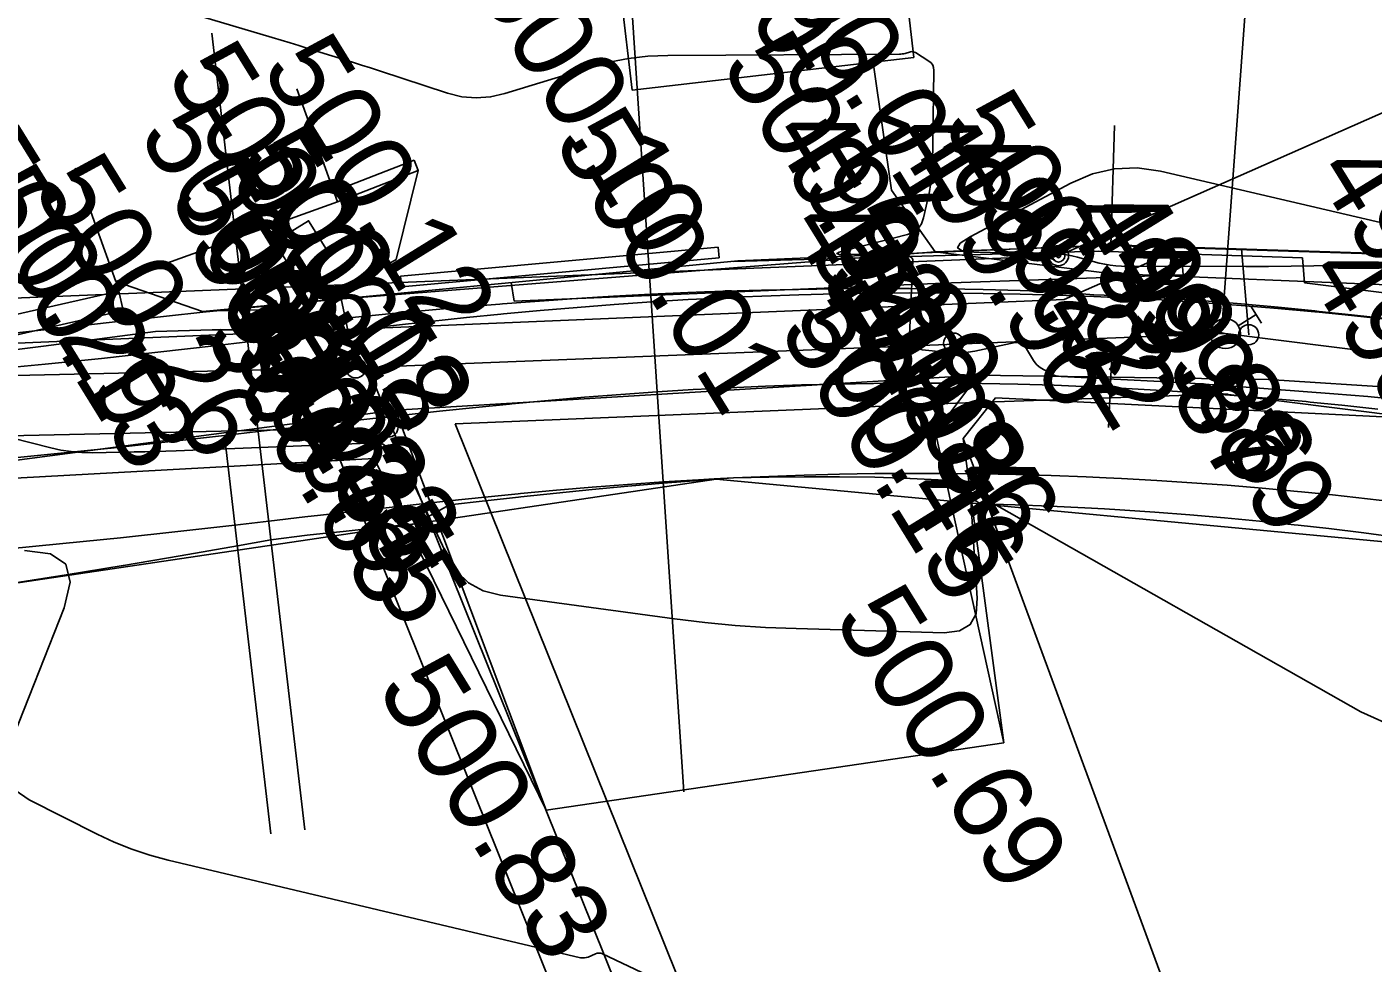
# Model space of a CAD drawing. Extents: x -636600 to -628587, y -1090963 to -1085869.
# Drawn here: x -629585.31 to -629551.74, y -1086034.92 to -1086011.57 of the extents above; entities that cross this region are included whole.
import ezdxf

# ---------------------------------------------------------------- set-up
doc = ezdxf.new("R2010")
doc.units = 0
for name, color, linetype in [('01_OBVOD PÚ', 7, 'Continuous'), ('01_PARCELY_NÁVRH_PC', 7, 'Continuous'), ('07_ELEKTRO', 7, 'Continuous'), ('07_OCH_P A POPISY TI', 7, 'Continuous'), ('07_VODOVOD', 7, 'Continuous'), ('20', 7, 'Continuous'), ('23', 7, 'Continuous'), ('33', 7, 'Continuous'), ('34', 7, 'Continuous'), ('37', 7, 'Continuous'), ('40', 7, 'Continuous'), ('41', 7, 'Continuous'), ('42', 7, 'Continuous'), ('52', 7, 'Continuous'), ('60', 7, 'Continuous'), ('Ex_Major Contours', 7, 'Continuous'), ('Ex_Minor Contours', 7, 'Continuous'), ('HEKTOMETRY20', 7, 'Continuous'), ('HL_BODY', 7, 'Continuous'), ('koty_vše', 7, 'Continuous'), ('POLOMERY', 7, 'Continuous'), ('situace_osa', 7, 'Continuous'), ('situace_těleso', 7, 'Continuous'), ('situace_vozovka', 7, 'Continuous'), ('VRCHOLY', 7, 'Continuous')]:
    doc.layers.add(name, color=color, linetype=linetype)

msp = doc.modelspace()

# ---------------------------------------------------------------- linework, layer by layer
at = {"layer": '01_OBVOD PÚ'}
msp.add_lwpolyline([(-629533.703, -1085975.182), (-629533.294, -1085981.817), (-629532.34, -1085996.204), (-629533.248, -1086002.23), (-629533.911, -1086006.637), (-629535.756, -1086009.681), (-629540.156, -1086015.326), (-629542.145, -1086016.425), (-629544.766, -1086017.434), (-629558.267, -1086017.006), (-629567.574, -1086017.408), (-629580.917, -1086018.681), (-629582.731, -1086018.884), (-629590.844, -1086019.794), (-629610.394, -1086020.247)], dxfattribs=at)
at = {"layer": '01_PARCELY_NÁVRH_PC'}
for points in [[(-629374.979, -1085991.926), (-629422.843, -1085996.437), (-629453.759, -1086001.02), (-629458.253, -1086001.528), (-629464.382, -1086001.824), (-629476.172, -1086003.383), (-629483.975, -1086005.289), (-629497.507, -1086010.194), (-629505.374, -1086013.443), (-629522.762, -1086020.801), (-629530.738, -1086019.287), (-629533.855, -1086020.672), (-629544.766, -1086017.434), (-629558.267, -1086017.006), (-629567.574, -1086017.408), (-629580.917, -1086018.681), (-629582.731, -1086018.884), (-629590.844, -1086019.794), (-629610.394, -1086020.247)], [(-629607.881, -1086026.016), (-629588.058, -1086025.812), (-629568.117, -1086022.847), (-629548.792, -1086024.663), (-629529.408, -1086030.317), (-629519.006, -1086026.485), (-629515.465, -1086024.839), (-629491.068, -1086013.498), (-629474.481, -1086009.059), (-629460.61, -1086007.881), (-629418.39, -1086001.361), (-629366.645, -1085996.815)]]:
    msp.add_lwpolyline(points, dxfattribs=at)
at = {"layer": '07_ELEKTRO'}
msp.add_line((-629560.537, -1086017.104), (-629559.67, -1086017.379), dxfattribs=at)
at = {"layer": '07_OCH_P A POPISY TI'}
for p, q in [((-629553.495, -1086017.33), (-629556.515, -1086017.23)), ((-629556.47, -1086017.755), (-629556.515, -1086017.23)), ((-629553.442, -1086017.955), (-629553.495, -1086017.33))]:
    msp.add_line(p, q, dxfattribs=at)
for points in [[(-629727.873, -1085995.954), (-629708.919, -1086002.733), (-629676.98, -1086014.217), (-629659.507, -1086020.243), (-629627.422, -1086021.414), (-629606.541, -1086023.383), (-629591.069, -1086021.887), (-629577.808, -1086021.591)], [(-629460.931, -1086004.651), (-629481.253, -1086007.545), (-629492.295, -1086010.469), (-629520.843, -1086022.23), (-629525.775, -1086024.452), (-629555.605, -1086020.707)], [(-629567.682, -1086017.418), (-629558.594, -1086017.161), (-629556.831, -1086017.219)], [(-629556.831, -1086017.219), (-629559.439, -1086018.37)], [(-629573.153, -1086018.41), (-629562.252, -1086017.957), (-629556.47, -1086017.755)], [(-629573.153, -1086018.41), (-629573.227, -1086017.947)], [(-629523.036, -1086019.927), (-629526.239, -1086021.371), (-629553.442, -1086017.955)], [(-629559.439, -1086018.37), (-629590.345, -1086019.657)], [(-629578.951, -1086018.616), (-629578.976, -1086018.496)], [(-629580.632, -1086018.654), (-629578.951, -1086018.616)], [(-629574.622, -1086021.473), (-629562.138, -1086020.955), (-629555.366, -1086020.718)], [(-629539.712, -1086095.12), (-629547.84, -1086088.049), (-629574.622, -1086021.473)], [(-629541.681, -1086097.384), (-629550.354, -1086089.839), (-629577.808, -1086021.591)]]:
    msp.add_lwpolyline(points, dxfattribs=at)
at = {"layer": '07_VODOVOD'}
for p, q in [((-629555.02, -1086017.109), (-629554.836, -1086019.247)), ((-629555.418, -1086019.219), (-629577.105, -1086020.075))]:
    msp.add_line(p, q, dxfattribs=at)
for points in [[(-629778.609, -1085970.158), (-629774.481, -1085970.848), (-629768.873, -1085976.728), (-629739.403, -1085989.859), (-629729.114, -1085993.917), (-629708.412, -1086001.321), (-629676.482, -1086012.802), (-629659.229, -1086018.752), (-629627.324, -1086019.917), (-629606.542, -1086021.876), (-629591.158, -1086020.388), (-629577.105, -1086020.075)], [(-629461.154, -1086003.168), (-629481.552, -1086006.072), (-629492.775, -1086009.045), (-629521.437, -1086020.852), (-629526.007, -1086022.912), (-629555.418, -1086019.219)], [(-629577.473, -1086018.352), (-629577.105, -1086020.075)], [(-629576.782, -1086020.123), (-629549.097, -1086088.944), (-629541.828, -1086095.268)]]:
    msp.add_lwpolyline(points, dxfattribs=at)
at = {"layer": '20'}
for p, q in [((-629563.186, -1086012.334), (-629563.533, -1086009.354)), ((-629570.216, -1086013.151), (-629570.563, -1086010.171)), ((-629563.186, -1086012.334), (-629570.216, -1086013.151)), ((-629577.559, -1086015.936), (-629578.571, -1086013.112)), ((-629583.091, -1086017.92), (-629584.104, -1086015.096)), ((-629577.559, -1086015.936), (-629583.091, -1086017.92))]:
    msp.add_line(p, q, dxfattribs=at)
at = {"layer": '23'}
for p, q in [((-629558.278, -1086017.025), (-629558.185, -1086014.026)), ((-629577.66, -1086015.675), (-629575.652, -1086014.892)), ((-629577.559, -1086015.936), (-629575.55, -1086015.153)), ((-629575.55, -1086015.153), (-629575.652, -1086014.892)), ((-629544.783, -1086017.444), (-629558.278, -1086017.025))]:
    msp.add_line(p, q, dxfattribs=at)
at = {"layer": '33'}
for radius in [0.25, 0.158, 0.05]:
    msp.add_circle((-629559.58, -1086017.276), radius, dxfattribs=at)
at = {"layer": '34'}
for p, q in [((-629559.58, -1086017.276), (-629533.512, -1086005.779)), ((-629590.047, -1086018.515), (-629559.58, -1086017.276))]:
    msp.add_line(p, q, dxfattribs=at)
at = {"layer": '37'}
for p, q in [((-629564.188, -1086012.577), (-629563.742, -1086015.639)), ((-629576.096, -1086017.371), (-629575.55, -1086015.153)), ((-629562.652, -1086017.176), (-629563.742, -1086015.639)), ((-629577.854, -1086018.387), (-629562.652, -1086017.176)), ((-629558.297, -1086017.718), (-629562.652, -1086017.176)), ((-629577.854, -1086018.387), (-629576.096, -1086017.371)), ((-629549.071, -1086018.095), (-629558.297, -1086017.718)), ((-629583.091, -1086017.92), (-629580.928, -1086018.664)), ((-629580.928, -1086018.664), (-629577.854, -1086018.387)), ((-629561.584, -1086020.254), (-629576.112, -1086021.131)), ((-629554.345, -1086020.366), (-629561.584, -1086020.254)), ((-629549.242, -1086020.692), (-629554.345, -1086020.366)), ((-629591.395, -1086023.144), (-629576.112, -1086021.131))]:
    msp.add_line(p, q, dxfattribs=at)
at = {"layer": '40'}
for p, q in [((-629561.584, -1086020.254), (-629562.65, -1086021.688)), ((-629576.112, -1086021.131), (-629572.358, -1086031.107)), ((-629562.65, -1086021.688), (-629560.947, -1086029.429)), ((-629560.947, -1086029.429), (-629572.358, -1086031.107))]:
    msp.add_line(p, q, dxfattribs=at)
at = {"layer": '41'}
for p, q in [((-629568.068, -1086017.064), (-629575.991, -1086017.787)), ((-629568.044, -1086017.333), (-629568.068, -1086017.064)), ((-629568.044, -1086017.333), (-629575.967, -1086018.056)), ((-629575.967, -1086018.056), (-629575.991, -1086017.787)), ((-629583.014, -1086018.158), (-629590.855, -1086019.946)), ((-629582.903, -1086018.646), (-629583.014, -1086018.158)), ((-629582.903, -1086018.646), (-629590.743, -1086020.434))]:
    msp.add_line(p, q, dxfattribs=at)
at = {"layer": '42'}
for p, q in [((-629561.152, -1086020.822), (-629561.958, -1086021.837)), ((-629547.82, -1086021.471), (-629561.152, -1086020.822)), ((-629561.958, -1086021.837), (-629554.143, -1086043.01)), ((-629591.395, -1086023.144), (-629576.65, -1086022.333)), ((-629572.358, -1086031.107), (-629576.65, -1086022.333))]:
    msp.add_line(p, q, dxfattribs=at)
at = {"layer": '52'}
for p, q in [((-629555.099, -1086019.022), (-629554.652, -1086018.746)), ((-629554.784, -1086018.533), (-629554.521, -1086018.958)), ((-629555.783, -1086019.133), (-629555.053, -1086019.305))]:
    msp.add_line(p, q, dxfattribs=at)
msp.add_lwpolyline([(-629579.13, -1086016.93), (-629578.605, -1086017.781), (-629577.754, -1086017.256), (-629578.28, -1086016.405)], close=True, dxfattribs=at)
for centre, radius in [((-629555.418, -1086019.219), 0.375), ((-629554.836, -1086019.247), 0.25), ((-629562.195, -1086019.456), 0.25), ((-629577.105, -1086020.075), 0.25), ((-629576.299, -1086021.552), 0.25)]:
    msp.add_circle(centre, radius, dxfattribs=at)
at = {"layer": '60'}
for p, q in [((-629558.278, -1086017.025), (-629562.652, -1086017.176)), ((-629561.958, -1086021.837), (-629560.947, -1086029.429))]:
    msp.add_line(p, q, dxfattribs=at)
at = {"layer": 'Ex_Major Contours'}
for points in [[(-629581.904, -1086011.024), (-629579.191, -1086011.835), (-629578.967, -1086011.902), (-629578.744, -1086011.969), (-629578.521, -1086012.038), (-629578.298, -1086012.106), (-629577.406, -1086012.382), (-629577.183, -1086012.452), (-629576.96, -1086012.522), (-629576.738, -1086012.593), (-629576.516, -1086012.665), (-629574.817, -1086013.222), (-629574.46, -1086013.31), (-629574.102, -1086013.342), (-629573.744, -1086013.317), (-629573.385, -1086013.234), (-629571.263, -1086012.581), (-629570.787, -1086012.453), (-629570.305, -1086012.361), (-629569.818, -1086012.304), (-629569.326, -1086012.284), (-629563.545, -1086012.25), (-629563.51, -1086012.249), (-629563.475, -1086012.245), (-629563.441, -1086012.239), (-629563.407, -1086012.231), (-629563.272, -1086012.193), (-629563.239, -1086012.187), (-629563.207, -1086012.188), (-629563.176, -1086012.196), (-629563.146, -1086012.212), (-629562.815, -1086012.421), (-629562.758, -1086012.467), (-629562.718, -1086012.521), (-629562.695, -1086012.585), (-629562.688, -1086012.657), (-629562.724, -1086015.008), (-629562.731, -1086015.177), (-629562.746, -1086015.344), (-629562.77, -1086015.51), (-629562.801, -1086015.675), (-629562.944, -1086016.334), (-629562.995, -1086016.483), (-629563.079, -1086016.602), (-629563.194, -1086016.69), (-629563.342, -1086016.746), (-629564.878, -1086017.136), (-629565.054, -1086017.187), (-629565.109, -1086017.224), (-629565.046, -1086017.245), (-629564.864, -1086017.25), (-629563.468, -1086017.237), (-629563.44, -1086017.238), (-629563.413, -1086017.243), (-629563.387, -1086017.251), (-629563.362, -1086017.262), (-629563.262, -1086017.315), (-629563.241, -1086017.329), (-629563.226, -1086017.348), (-629563.217, -1086017.371), (-629563.215, -1086017.397), (-629563.294, -1086019.26), (-629563.28, -1086019.406), (-629563.222, -1086019.516), (-629563.122, -1086019.588), (-629562.979, -1086019.623), (-629562.321, -1086019.689), (-629562.156, -1086019.699), (-629561.993, -1086019.697), (-629561.83, -1086019.682), (-629561.667, -1086019.655), (-629560.659, -1086019.444), (-629560.579, -1086019.438), (-629560.509, -1086019.455), (-629560.449, -1086019.496), (-629560.4, -1086019.559), (-629560.204, -1086019.892), (-629560.165, -1086019.948), (-629560.121, -1086019.998), (-629560.07, -1086020.042), (-629560.013, -1086020.079), (-629559.774, -1086020.216), (-629559.713, -1086020.246), (-629559.649, -1086020.269), (-629559.584, -1086020.284), (-629559.516, -1086020.291), (-629556.867, -1086020.425), (-629556.403, -1086020.451), (-629555.938, -1086020.479), (-629555.474, -1086020.51), (-629555.011, -1086020.544), (-629552.715, -1086020.72), (-629552.293, -1086020.754), (-629551.87, -1086020.789), (-629551.448, -1086020.826)], [(-629549.201, -1086017.403), (-629552.649, -1086017.512), (-629553.213, -1086017.528), (-629553.777, -1086017.538), (-629554.341, -1086017.544), (-629554.906, -1086017.544), (-629558.01, -1086017.534), (-629558.15, -1086017.529), (-629558.289, -1086017.515), (-629558.427, -1086017.491), (-629558.564, -1086017.459), (-629559.108, -1086017.312), (-629559.245, -1086017.279), (-629559.382, -1086017.255), (-629559.521, -1086017.239), (-629559.662, -1086017.231), (-629561.691, -1086017.186), (-629561.986, -1086017.156), (-629562.099, -1086017.083), (-629562.031, -1086016.966), (-629561.782, -1086016.806), (-629559.274, -1086015.464), (-629558.736, -1086015.232), (-629558.184, -1086015.106), (-629557.618, -1086015.085), (-629557.039, -1086015.169), (-629549.161, -1086017.007)]]:
    msp.add_lwpolyline(points, dxfattribs=at)
at = {"layer": 'Ex_Minor Contours'}
for points in [[(-629587.168, -1086021.445), (-629584.712, -1086022.068), (-629584.456, -1086022.124), (-629584.199, -1086022.163), (-629583.94, -1086022.184), (-629583.679, -1086022.189), (-629582.63, -1086022.172), (-629582.367, -1086022.168), (-629582.105, -1086022.161), (-629581.843, -1086022.153), (-629581.581, -1086022.144), (-629576.581, -1086021.947), (-629576.529, -1086021.949), (-629576.48, -1086021.959), (-629576.432, -1086021.978), (-629576.388, -1086022.005), (-629576.151, -1086022.174), (-629576.138, -1086022.183), (-629576.125, -1086022.19), (-629576.112, -1086022.195), (-629576.098, -1086022.2), (-629576.04, -1086022.216), (-629576.026, -1086022.222), (-629576.015, -1086022.229), (-629576.005, -1086022.239), (-629575.998, -1086022.252), (-629574.82, -1086024.771), (-629574.588, -1086025.151), (-629574.29, -1086025.439), (-629573.925, -1086025.638), (-629573.494, -1086025.746), (-629569.159, -1086026.332), (-629568.402, -1086026.424), (-629567.643, -1086026.496), (-629566.883, -1086026.547), (-629566.122, -1086026.578), (-629562.435, -1086026.681), (-629562.05, -1086026.636), (-629561.783, -1086026.477), (-629561.635, -1086026.205), (-629561.605, -1086025.818), (-629561.775, -1086023.264), (-629561.772, -1086023.22), (-629561.757, -1086023.196), (-629561.728, -1086023.191), (-629561.687, -1086023.205), (-629561.496, -1086023.301), (-629561.448, -1086023.326), (-629561.401, -1086023.351), (-629561.354, -1086023.376), (-629561.307, -1086023.402), (-629552.037, -1086028.653), (-629551.12, -1086029.069)], [(-629585.366, -1086024.629), (-629584.717, -1086024.708), (-629584.336, -1086024.972), (-629584.223, -1086025.421), (-629584.376, -1086026.056), (-629585.751, -1086029.537)], [(-629585.601, -1086030.605), (-629585.252, -1086030.847), (-629583.557, -1086031.702), (-629583.129, -1086031.903), (-629582.691, -1086032.077), (-629582.243, -1086032.226), (-629581.786, -1086032.348), (-629571.499, -1086034.784), (-629571.451, -1086034.791), (-629571.404, -1086034.791), (-629571.357, -1086034.783), (-629571.311, -1086034.767), (-629571.129, -1086034.688), (-629571.084, -1086034.673), (-629571.038, -1086034.669), (-629570.993, -1086034.675), (-629570.948, -1086034.691), (-629556.414, -1086041.589)]]:
    msp.add_lwpolyline(points, dxfattribs=at)
at = {"layer": 'HEKTOMETRY20'}
for points in [[(-629558.335, -1086021.565), (-629558.241, -1086019.567)], [(-629578.125, -1086022.506), (-629578.355, -1086020.519)]]:
    msp.add_lwpolyline(points, dxfattribs=at)
at = {"layer": 'HL_BODY'}
for points in [[(-629569.586, -1086020.672), (-629568.927, -1086030.65)], [(-629580.377, -1086021.761), (-629579.22, -1086031.694)], [(-629579.535, -1086021.663), (-629578.379, -1086031.596)]]:
    msp.add_lwpolyline(points, dxfattribs=at)
at = {"layer": 'POLOMERY'}
for points in [[(-629569.586, -1086020.672), (-629570.244, -1086010.694)], [(-629579.535, -1086021.663), (-629580.692, -1086011.73)], [(-629580.377, -1086021.761), (-629579.22, -1086031.694)]]:
    msp.add_lwpolyline(points, dxfattribs=at)
at = {"layer": 'situace_osa'}
msp.add_lwpolyline([(-629551.616, -1086021.105), (-629552.511, -1086021.006), (-629553.302, -1086020.926), (-629553.406, -1086020.916), (-629554.303, -1086020.834), (-629555.199, -1086020.759), (-629556.097, -1086020.693), (-629556.995, -1086020.635), (-629557.893, -1086020.585), (-629558.288, -1086020.566), (-629558.792, -1086020.543), (-629559.692, -1086020.509), (-629560.591, -1086020.484), (-629561.491, -1086020.466), (-629562.391, -1086020.457), (-629563.287, -1086020.455), (-629563.291, -1086020.455), (-629564.191, -1086020.462), (-629565.091, -1086020.477), (-629565.99, -1086020.5), (-629566.89, -1086020.531), (-629567.789, -1086020.57), (-629568.284, -1086020.595), (-629568.687, -1086020.617), (-629569.586, -1086020.672), (-629570.492, -1086020.736), (-629571.399, -1086020.807), (-629572.304, -1086020.885), (-629573.21, -1086020.97), (-629573.269, -1086020.975), (-629574.114, -1086021.059), (-629575.018, -1086021.153), (-629575.922, -1086021.25), (-629576.826, -1086021.351), (-629577.729, -1086021.454), (-629578.24, -1086021.512), (-629578.632, -1086021.558), (-629579.535, -1086021.663), (-629580.377, -1086021.761), (-629581.794, -1086021.922), (-629583.208, -1086022.074), (-629583.211, -1086022.075), (-629584.629, -1086022.219), (-629586.048, -1086022.356)], dxfattribs=at)
at = {"layer": 'situace_těleso'}
for points in [[(-629586.296, -1086019.703), (-629584.896, -1086019.529), (-629583.497, -1086019.352), (-629583.494, -1086019.351), (-629582.098, -1086019.168), (-629580.684, -1086019.129), (-629579.83, -1086019.128), (-629578.927, -1086019.021), (-629578.534, -1086018.973), (-629578.021, -1086018.912), (-629577.112, -1086018.808), (-629576.2, -1086018.72), (-629575.285, -1086018.636), (-629574.368, -1086018.555), (-629573.509, -1086018.483), (-629573.449, -1086018.478), (-629572.527, -1086018.407), (-629571.602, -1086018.342), (-629570.676, -1086018.284), (-629569.746, -1086018.234), (-629568.825, -1086018.193), (-629568.412, -1086018.177), (-629567.904, -1086018.16), (-629566.983, -1086018.137), (-629566.061, -1086018.121), (-629565.14, -1086018.105), (-629564.219, -1086018.095), (-629563.298, -1086018.093), (-629563.293, -1086018.094), (-629562.377, -1086018.1), (-629561.456, -1086018.119), (-629560.535, -1086018.146), (-629559.615, -1086018.181), (-629558.696, -1086018.249), (-629558.18, -1086018.268), (-629557.776, -1086018.285), (-629556.857, -1086018.334), (-629555.938, -1086018.401), (-629555.021, -1086018.477), (-629554.104, -1086018.561), (-629553.188, -1086018.653), (-629553.081, -1086018.665), (-629552.274, -1086018.755), (-629551.359, -1086018.855)], [(-629551.106, -1086024.308), (-629551.97, -1086024.192), (-629552.836, -1086024.084), (-629553.601, -1086023.996), (-629553.702, -1086023.985), (-629554.57, -1086023.893), (-629555.438, -1086023.811), (-629556.307, -1086023.736), (-629557.177, -1086023.67), (-629558.048, -1086023.613), (-629558.431, -1086023.59), (-629558.92, -1086023.564), (-629559.791, -1086023.523), (-629560.664, -1086023.491), (-629561.536, -1086023.466), (-629562.406, -1086022.871), (-629563.28, -1086022.829), (-629563.284, -1086022.829), (-629564.163, -1086022.802), (-629565.042, -1086022.792), (-629565.922, -1086022.791), (-629566.801, -1086022.799), (-629567.681, -1086022.818), (-629568.165, -1086022.851), (-629568.558, -1086022.879), (-629569.435, -1086022.948), (-629570.321, -1086023.024), (-629571.209, -1086023.107), (-629572.097, -1086023.196), (-629572.987, -1086023.29), (-629573.046, -1086023.296), (-629573.878, -1086023.389), (-629574.771, -1086023.492), (-629575.625, -1086023.964), (-629576.521, -1086024.058), (-629577.419, -1086024.152), (-629577.929, -1086024.206), (-629578.32, -1086024.247), (-629579.221, -1086024.361), (-629580.057, -1086024.51), (-629581.48, -1086024.76), (-629582.901, -1086025.001), (-629582.904, -1086025.002), (-629584.33, -1086025.236), (-629585.758, -1086025.463)]]:
    msp.add_lwpolyline(points, dxfattribs=at)
at = {"layer": 'situace_vozovka'}
for points in [[(-629551.36, -1086018.869), (-629552.275, -1086018.769), (-629553.084, -1086018.687), (-629553.191, -1086018.676), (-629554.107, -1086018.592), (-629555.024, -1086018.516), (-629555.942, -1086018.449), (-629556.86, -1086018.389), (-629557.779, -1086018.338), (-629558.182, -1086018.318), (-629558.698, -1086018.295), (-629559.617, -1086018.261), (-629560.537, -1086018.234), (-629561.457, -1086018.216), (-629562.377, -1086018.207), (-629563.293, -1086018.205), (-629563.297, -1086018.205), (-629564.218, -1086018.212), (-629565.138, -1086018.227), (-629566.057, -1086018.251), (-629566.977, -1086018.282), (-629567.896, -1086018.322), (-629568.403, -1086018.348), (-629568.815, -1086018.37), (-629569.734, -1086018.427), (-629570.66, -1086018.492), (-629571.584, -1086018.565), (-629572.505, -1086018.644), (-629573.424, -1086018.73), (-629573.485, -1086018.736), (-629574.341, -1086018.82), (-629575.256, -1086018.915), (-629576.168, -1086019.014), (-629577.078, -1086019.115), (-629577.986, -1086019.218), (-629578.498, -1086019.277), (-629578.892, -1086019.323), (-629579.795, -1086019.428), (-629580.637, -1086019.526), (-629582.041, -1086019.685), (-629583.443, -1086019.837), (-629583.446, -1086019.837), (-629584.851, -1086019.98), (-629586.258, -1086020.116)], [(-629550.999, -1086023.444), (-629551.873, -1086023.34), (-629552.747, -1086023.244), (-629553.52, -1086023.165), (-629553.622, -1086023.155), (-629554.498, -1086023.075), (-629555.375, -1086023.002), (-629556.252, -1086022.938), (-629557.13, -1086022.881), (-629558.008, -1086022.832), (-629558.394, -1086022.813), (-629558.887, -1086022.791), (-629559.766, -1086022.758), (-629560.645, -1086022.733), (-629561.525, -1086022.716), (-629562.405, -1086022.707), (-629563.28, -1086022.705), (-629563.284, -1086022.705), (-629564.164, -1086022.712), (-629565.043, -1086022.726), (-629565.923, -1086022.749), (-629566.802, -1086022.779), (-629567.681, -1086022.817), (-629568.165, -1086022.841), (-629568.559, -1086022.863), (-629569.437, -1086022.917), (-629570.325, -1086022.98), (-629571.213, -1086023.05), (-629572.103, -1086023.126), (-629572.995, -1086023.209), (-629573.053, -1086023.215), (-629573.887, -1086023.297), (-629574.781, -1086023.39), (-629575.677, -1086023.487), (-629576.574, -1086023.587), (-629577.473, -1086023.689), (-629577.982, -1086023.748), (-629578.373, -1086023.793), (-629579.275, -1086023.898), (-629580.117, -1086023.996), (-629581.546, -1086024.158), (-629582.974, -1086024.312), (-629582.976, -1086024.312), (-629584.407, -1086024.458), (-629585.839, -1086024.596)]]:
    msp.add_lwpolyline(points, dxfattribs=at)
at = {"layer": 'VRCHOLY'}
msp.add_lwpolyline([(-629555.492, -1086018.863), (-629554.018, -1085998.917)], dxfattribs=at)

# ---------------------------------------------------------------- texts
at = {"layer": 'koty_vše'}
for s, p in [('500.01', (-629567.342, -1086009.413)), ('500.17', (-629568.124, -1086010.011)), ('500.10', (-629574.198, -1086010.511)), ('500.12', (-629579.486, -1086012.588)), ('500.02', (-629568.021, -1086012.518)), ('500.06', (-629581.867, -1086012.767)), ('500.22', (-629562.512, -1086013.977)), ('500.31', (-629582.552, -1086014.246)), ('500.01', (-629572.199, -1086014.413)), ('500.29', (-629587.33, -1086014.865)), ('500.08', (-629580.246, -1086014.934)), ('500.12', (-629580.032, -1086014.805)), ('499.99', (-629566.811, -1086014.248)), ('499.96', (-629563.765, -1086014.309)), ('500.26', (-629585.191, -1086015.569)), ('499.92', (-629562.452, -1086014.797)), ('500.13', (-629586.894, -1086015.836)), ('500.19', (-629581.795, -1086015.815)), ('499.77', (-629553.223, -1086015.181)), ('500.23', (-629581.339, -1086017.027)), ('499.87', (-629559.569, -1086016.305)), ('499.86', (-629559.017, -1086016.286)), ('499.98', (-629566.35, -1086016.535)), ('500.04', (-629565.864, -1086017.133)), ('500.36', (-629565.415, -1086017.727)), ('499.89', (-629558.5, -1086017.445)), ('500.23', (-629580.346, -1086018.083)), ('499.80', (-629553.438, -1086017.705)), ('500.35', (-629580.533, -1086018.504)), ('500.46', (-629566.221, -1086018.742)), ('500.65', (-629580.913, -1086019.239)), ('500.15', (-629566.586, -1086019.123)), ('500.65', (-629580.217, -1086019.737)), ('500.69', (-629565.214, -1086026.327)), ('500.83', (-629576.606, -1086028.056)), ('500.83', (-629576.592, -1086028.059))]:
    msp.add_text(s, height=2, rotation=301.7087, dxfattribs=at).set_placement(p)

doc.saveas('drawing.dxf')
